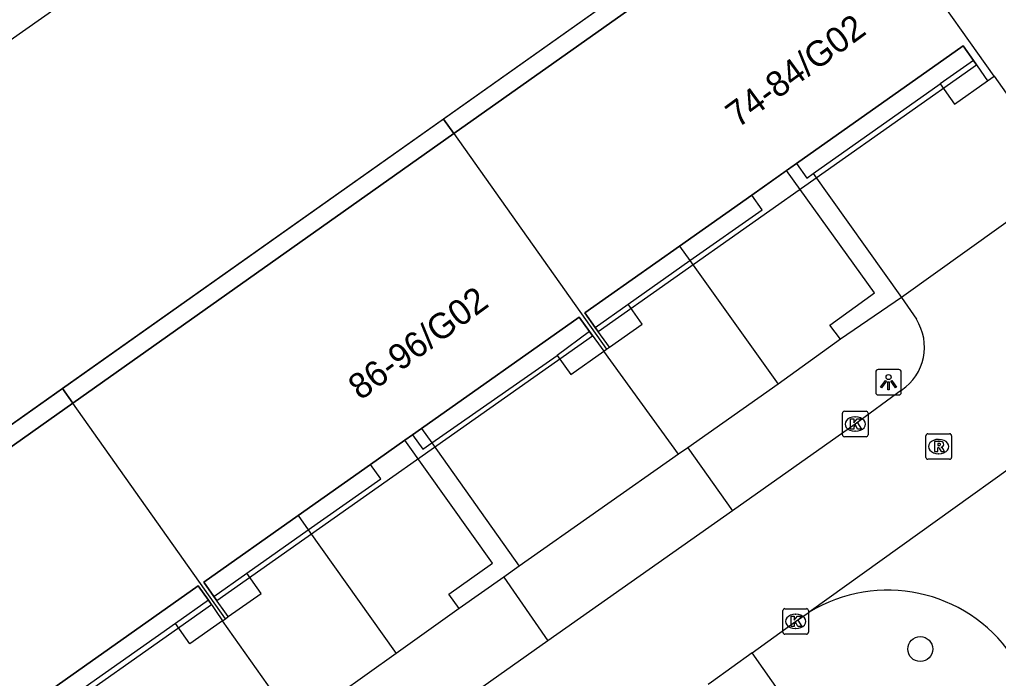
# Model space of a CAD drawing. Extents: x 159353 to 160616, y 385893 to 387321.
# Drawn here: x 160016.81 to 160055.18, y 387215.68 to 387241.51 of the extents above; entities that cross this region are included whole.
import ezdxf

# ---------------------------------------------------------------- set-up
doc = ezdxf.new("R2010")
doc.units = 0
for name, color, linetype in [('IMGEO_Boom', 7, 'Continuous'), ('IMGEO_Haag', 7, 'Continuous'), ('IMGEO_Kolk', 7, 'Continuous'), ('IMGEO_Lichtpunt', 7, 'Continuous'), ('IMGEO_Pand', 7, 'Continuous'), ('IMGEO_Pand_nummerreeks', 7, 'Continuous'), ('IMGEO_Pand_overbouw', 7, 'Continuous'), ('IMGEO_Parkeervlak_open', 7, 'Continuous'), ('IMGEO_Rijbaan_lokaal_open', 7, 'Continuous'), ('IMGEO_Rioolput', 7, 'Continuous'), ('IMGEO_Voetpad_open', 7, 'Continuous')]:
    doc.layers.add(name, color=color, linetype=linetype)

msp = doc.modelspace()

# ---------------------------------------------------------------- linework, layer by layer
at = {"layer": 'IMGEO_Boom'}
msp.add_circle((160052.118, 387216.835), 0.489, dxfattribs=at)
at = {"layer": 'IMGEO_Haag'}
msp.add_lwpolyline([(159994.947, 387225.611), (160045.178, 387260.891)], dxfattribs=at)
at = {"layer": 'IMGEO_Kolk'}
for p, q in [((160049.069, 387225.23), (160049.069, 387226.082)), ((160049.144, 387226.156), (160049.996, 387226.156)), ((160049.557, 387225.936), (160049.582, 387225.936)), ((160050.07, 387226.082), (160050.07, 387225.23)), ((160049.996, 387225.156), (160049.144, 387225.156)), ((160049.58, 387225.376), (160049.555, 387225.376)), ((160046.732, 387217.493), (160046.732, 387218.345)), ((160046.807, 387218.419), (160047.659, 387218.419)), ((160047.22, 387218.199), (160047.245, 387218.199)), ((160047.733, 387218.345), (160047.733, 387217.493)), ((160047.659, 387217.419), (160046.807, 387217.419)), ((160047.243, 387217.639), (160047.218, 387217.639))]:
    msp.add_line(p, q, dxfattribs=at)
for points in [[(160049.069, 387225.23), (160049.069, 387226.082)], [(160049.144, 387226.156), (160049.996, 387226.156)], [(160049.39, 387225.856), (160049.513, 387225.856), (160049.513, 387225.705), (160049.643, 387225.856), (160049.807, 387225.856), (160049.661, 387225.705), (160049.814, 387225.456), (160049.662, 387225.456), (160049.577, 387225.62), (160049.513, 387225.553), (160049.513, 387225.456), (160049.39, 387225.456), (160049.39, 387225.856)], [(160050.07, 387226.082), (160050.07, 387225.23)], [(160049.996, 387225.156), (160049.144, 387225.156)], [(160046.732, 387217.493), (160046.732, 387218.345)], [(160046.807, 387218.419), (160047.659, 387218.419)], [(160047.733, 387218.345), (160047.733, 387217.493)], [(160047.053, 387218.119), (160047.176, 387218.119), (160047.176, 387217.968), (160047.306, 387218.119), (160047.47, 387218.119), (160047.324, 387217.968), (160047.477, 387217.719), (160047.325, 387217.719), (160047.24, 387217.883), (160047.176, 387217.816), (160047.176, 387217.719), (160047.053, 387217.719), (160047.053, 387218.119)], [(160047.659, 387217.419), (160046.807, 387217.419)]]:
    msp.add_lwpolyline(points, dxfattribs=at)
for centre, start, end in [((160049.146, 387226.08), 91.552, 178.448), ((160049.146, 387226.08), 91.552, 178.448), ((160049.994, 387226.08), 1.552, 88.448), ((160049.994, 387226.08), 1.552, 88.448), ((160049.146, 387225.232), 181.552, 268.448), ((160049.146, 387225.232), 181.552, 268.448), ((160049.994, 387225.232), 271.552, 358.448), ((160049.994, 387225.232), 271.552, 358.448), ((160046.809, 387218.343), 91.552, 178.448), ((160046.809, 387218.343), 91.552, 178.448), ((160047.657, 387218.343), 1.552, 88.448), ((160047.657, 387218.343), 1.552, 88.448), ((160046.809, 387217.495), 181.552, 268.448), ((160046.809, 387217.495), 181.552, 268.448), ((160047.657, 387217.495), 271.552, 358.448), ((160047.657, 387217.495), 271.552, 358.448)]:
    msp.add_arc(centre, 0.0765, start, end, dxfattribs=at)
for centre, major_axis, ratio, start_param, end_param in [((160049.556, 387225.656), (-0.387, 0.002), 0.722429, 4.712389, 7.853982), ((160049.581, 387225.656), (-0.39, 0.002), 0.717154, 1.570796, 4.712389), ((160047.219, 387217.919), (-0.387, 0.002), 0.722429, 4.712389, 7.853982), ((160047.244, 387217.919), (-0.39, 0.002), 0.717154, 1.570796, 4.712389)]:
    msp.add_ellipse(centre, major_axis=major_axis, ratio=ratio, start_param=start_param, end_param=end_param, dxfattribs=at)
at = {"layer": 'IMGEO_Lichtpunt'}
for p, q in [((160051.278, 387227.793), (160050.47, 387227.793)), ((160051.278, 387227.793), (160050.47, 387227.793)), ((160050.376, 387227.698), (160050.376, 387226.891)), ((160050.376, 387227.698), (160050.376, 387226.891)), ((160051.372, 387226.891), (160051.372, 387227.698)), ((160051.372, 387226.891), (160051.372, 387227.698)), ((160050.47, 387226.797), (160051.278, 387226.797)), ((160050.47, 387226.797), (160051.278, 387226.797))]:
    msp.add_line(p, q, dxfattribs=at)
for points in [[(160050.75, 387227.362), (160050.789, 387227.334), (160050.601, 387227.072), (160050.563, 387227.099), (160050.75, 387227.362)], [(160050.852, 387227.314), (160050.899, 387227.314), (160050.899, 387226.992), (160050.852, 387226.992), (160050.852, 387227.314)], [(160050.962, 387227.334), (160051, 387227.361), (160051.187, 387227.099), (160051.148, 387227.071), (160050.962, 387227.334)]]:
    msp.add_lwpolyline(points, dxfattribs=at)
msp.add_circle((160050.875, 387227.496), 0.0994, dxfattribs=at)
for centre, start, end in [((160050.47, 387227.698), 90, 180), ((160050.47, 387227.698), 90, 180), ((160051.278, 387227.698), 0, 90), ((160051.278, 387227.698), 0, 90), ((160050.47, 387226.891), 180, 270), ((160050.47, 387226.891), 180, 270), ((160051.278, 387226.891), 270, 0), ((160051.278, 387226.891), 270, 360)]:
    msp.add_arc(centre, 0.0946, start, end, dxfattribs=at)
at = {"layer": 'IMGEO_Pand'}
for points in [[(160048.356, 387248.176), (160048.761, 387247.604), (160033.838, 387237.043)], [(160055.019, 387239.29), (160049.193, 387247.513)], [(160047.265, 387235.868), (160053.802, 387240.479), (160054.201, 387239.904)], [(160054.201, 387239.904), (160054.756, 387239.105)], [(160054.756, 387239.105), (160055.019, 387239.29)], [(160033.838, 387237.043), (160018.905, 387226.474)], [(160033.838, 387237.043), (160039.823, 387228.588)], [(160046.876, 387235.593), (160047.265, 387235.868)], [(160045.512, 387234.631), (160046.876, 387235.593)], [(160042.679, 387232.633), (160045.512, 387234.631)], [(160039.38, 387229.446), (160038.975, 387230.02), (160042.679, 387232.633)], [(160032.57, 387225.484), (160038.75, 387229.846), (160039.153, 387229.286)], [(160039.933, 387228.664), (160039.38, 387229.446)], [(160039.153, 387229.286), (160039.712, 387228.511)], [(160039.712, 387228.511), (160039.823, 387228.588)], [(160039.823, 387228.588), (160039.933, 387228.664)], [(160018.905, 387226.474), (160004.005, 387215.929), (160003.6, 387216.5)], [(160024.883, 387218.027), (160018.905, 387226.474)], [(160032.22, 387225.237), (160032.57, 387225.484)], [(160031.92, 387225.025), (160032.22, 387225.237)], [(160030.575, 387224.076), (160031.92, 387225.025)], [(160027.729, 387222.067), (160030.575, 387224.076)], [(160024.435, 387218.901), (160024.041, 387219.463), (160027.729, 387222.067)], [(160017.616, 387214.94), (160023.821, 387219.313), (160024.216, 387218.746)], [(160024.216, 387218.746), (160024.773, 387217.947)], [(160024.993, 387218.106), (160024.435, 387218.901)], [(160024.773, 387217.947), (160024.883, 387218.027)], [(160024.883, 387218.027), (160024.993, 387218.106)]]:
    msp.add_lwpolyline(points, dxfattribs=at)
at = {"layer": 'IMGEO_Pand_overbouw'}
for points in [[(160048.761, 387247.604), (160048.356, 387248.176), (160033.434, 387237.614), (160033.838, 387237.043)], [(160038.975, 387230.02), (160039.38, 387229.446), (160039.498, 387229.279), (160054.32, 387239.733), (160054.201, 387239.904), (160053.802, 387240.479), (160047.265, 387235.868), (160045.512, 387234.631), (160042.679, 387232.633)], [(160033.838, 387237.043), (160033.434, 387237.614), (160018.501, 387227.045), (160018.905, 387226.474)], [(160038.75, 387229.846), (160032.57, 387225.484), (160032.22, 387225.237), (160031.92, 387225.025), (160030.575, 387224.076), (160027.729, 387222.067), (160024.041, 387219.463), (160024.435, 387218.901), (160024.551, 387218.736), (160039.273, 387229.12), (160039.153, 387229.286)], [(160018.905, 387226.474), (160018.501, 387227.045), (160003.6, 387216.5), (160004.005, 387215.929)], [(160008.991, 387208.86), (160009.395, 387208.289), (160009.51, 387208.126), (160024.331, 387218.581), (160024.216, 387218.746), (160023.821, 387219.313), (160017.616, 387214.94), (160017.279, 387214.702), (160017.038, 387214.532), (160015.53, 387213.469), (160012.79, 387211.538)]]:
    msp.add_lwpolyline(points, close=True, dxfattribs=at)
at = {"layer": 'IMGEO_Parkeervlak_open'}
for points in [[(160047.923, 387235.474), (160051.376, 387230.622)], [(160042.636, 387224.47), (160039.712, 387228.511)], [(160032.968, 387224.921), (160036.391, 387220.079)], [(160027.65, 387213.87), (160024.773, 387217.947)]]:
    msp.add_lwpolyline(points, dxfattribs=at)
at = {"layer": 'IMGEO_Rijbaan_lokaal_open'}
for points in [[(160057.857, 387235.257), (160051.376, 387230.622)], [(160051.376, 387230.622), (160051.964, 387229.768)], [(160061.283, 387227.974), (160047.759, 387218.278)], [(160051.385, 387226.99), (160049.57, 387225.655), (160044.752, 387222.252)], [(160044.752, 387222.252), (160037.522, 387217.159)], [(160045.523, 387216.683), (160047.233, 387217.92), (160047.759, 387218.278)], [(160037.522, 387217.159), (160031.128, 387212.636), (160029.894, 387211.743)], [(160045.523, 387216.683), (160043.935, 387215.535), (160043.801, 387215.44)]]:
    msp.add_lwpolyline(points, dxfattribs=at)
for centre, radius, start, end in [((160050.248, 387228.676), 2.034, 303.9875, 32.466), ((160050.841, 387213.23), 5.914, 34.7317, 121.411)]:
    msp.add_arc(centre, radius, start, end, dxfattribs=at)
at = {"layer": 'IMGEO_Rioolput'}
for p, q in [((160052.341, 387224.348), (160052.341, 387225.2)), ((160052.416, 387225.274), (160053.268, 387225.274)), ((160053.342, 387225.2), (160053.342, 387224.348)), ((160052.829, 387225.054), (160052.854, 387225.054)), ((160052.852, 387224.494), (160052.827, 387224.494)), ((160053.268, 387224.274), (160052.416, 387224.274))]:
    msp.add_line(p, q, dxfattribs=at)
for points in [[(160052.341, 387224.348), (160052.341, 387225.2)], [(160052.416, 387225.274), (160053.268, 387225.274)], [(160053.342, 387225.2), (160053.342, 387224.348)], [(160052.93, 387224.972), (160052.678, 387224.974), (160052.678, 387224.574)], [(160052.678, 387224.574), (160052.802, 387224.574), (160052.802, 387224.736), (160052.813, 387224.736)], [(160052.856, 387224.893), (160052.802, 387224.893), (160052.802, 387224.812)], [(160052.802, 387224.812), (160052.854, 387224.812)], [(160052.86, 387224.707), (160052.931, 387224.574), (160053.071, 387224.574), (160053.006, 387224.7)], [(160053.268, 387224.274), (160052.416, 387224.274)]]:
    msp.add_lwpolyline(points, dxfattribs=at)
for centre, radius, start, end in [((160052.418, 387225.198), 0.0765, 91.552, 178.448), ((160052.418, 387225.198), 0.0765, 91.552, 178.448), ((160053.266, 387225.198), 0.0765, 1.552, 88.448), ((160053.266, 387225.198), 0.0765, 1.552, 88.448), ((160052.812, 387224.683), 0.0533, 26.0293, 88.6989), ((160052.838, 387225.001), 0.19, 274.7715, 282.9687), ((160052.862, 387224.797), 0.0964, 77.0061, 93.1865), ((160052.876, 387224.854), 0.0378, 276.6634, 79.6772), ((160052.929, 387224.862), 0.109, 350.3612, 89.416), ((160052.927, 387224.862), 0.112, 277.5842, 350.9817), ((160052.911, 387224.647), 0.108, 29.5134, 73.7905), ((160052.418, 387224.35), 0.0765, 181.552, 268.448), ((160052.418, 387224.35), 0.0765, 181.552, 268.448), ((160053.266, 387224.35), 0.0765, 271.552, 358.448), ((160053.266, 387224.35), 0.0765, 271.552, 358.448)]:
    msp.add_arc(centre, radius, start, end, dxfattribs=at)
for centre, major_axis, ratio, start_param, end_param in [((160052.828, 387224.774), (-0.387, 0.002), 0.722429, 4.712389, 7.853982), ((160052.853, 387224.774), (-0.39, 0.002), 0.717154, 1.570796, 4.712389)]:
    msp.add_ellipse(centre, major_axis=major_axis, ratio=ratio, start_param=start_param, end_param=end_param, dxfattribs=at)
at = {"layer": 'IMGEO_Voetpad_open'}
for points in [[(160048.356, 387248.176), (160003.6, 387216.5)], [(160054.201, 387239.904), (160052.904, 387238.988)], [(160055.019, 387239.29), (160057.857, 387235.257)], [(160047.923, 387235.474), (160052.904, 387238.988)], [(160052.904, 387238.988), (160053.464, 387238.194), (160054.756, 387239.105)], [(160047.265, 387235.868), (160047.669, 387235.295), (160047.923, 387235.474)], [(160048.988, 387228.978), (160048.576, 387229.539), (160050.323, 387230.794), (160046.876, 387235.593)], [(160043.087, 387232.061), (160045.917, 387234.058), (160045.512, 387234.631)], [(160042.679, 387232.633), (160043.087, 387232.061)], [(160040.672, 387230.357), (160043.087, 387232.061)], [(160043.087, 387232.061), (160046.548, 387227.218)], [(160051.376, 387230.622), (160048.988, 387228.978)], [(160039.38, 387229.446), (160040.672, 387230.357)], [(160039.933, 387228.664), (160041.224, 387229.575), (160040.672, 387230.357)], [(160039.153, 387229.286), (160037.892, 387228.349)], [(160048.988, 387228.978), (160046.548, 387227.218)], [(160032.968, 387224.921), (160037.892, 387228.349)], [(160037.892, 387228.349), (160038.42, 387227.6), (160039.712, 387228.511)], [(160046.548, 387227.218), (160043.012, 387224.729)], [(160032.57, 387225.484), (160032.968, 387224.921)], [(160032.22, 387225.237), (160032.617, 387224.674), (160032.968, 387224.921)], [(160034.046, 387218.422), (160033.634, 387218.987), (160035.352, 387220.209), (160031.92, 387225.025)], [(160043.012, 387224.729), (160042.636, 387224.47)], [(160043.012, 387224.729), (160044.752, 387222.252)], [(160042.636, 387224.47), (160036.391, 387220.079)], [(160028.128, 387221.506), (160030.972, 387223.513), (160030.575, 387224.076)], [(160027.729, 387222.067), (160028.128, 387221.506)], [(160025.725, 387219.811), (160028.128, 387221.506)], [(160028.128, 387221.506), (160031.576, 387216.663)], [(160024.435, 387218.901), (160025.725, 387219.811)], [(160024.993, 387218.106), (160026.284, 387219.017), (160025.725, 387219.811)], [(160036.391, 387220.079), (160035.793, 387219.657)], [(160035.793, 387219.657), (160034.046, 387218.422)], [(160035.793, 387219.657), (160037.522, 387217.159)], [(160024.216, 387218.746), (160022.921, 387217.832)], [(160034.046, 387218.422), (160031.576, 387216.663)], [(160022.921, 387217.832), (160018.014, 387214.371)], [(160024.773, 387217.947), (160023.482, 387217.036), (160022.921, 387217.832)], [(160031.576, 387216.663), (160028.168, 387214.228)], [(160081.67, 387165.264), (160075.838, 387173.576), (160077.062, 387174.45), (160072.873, 387180.372), (160071.634, 387179.516), (160045.523, 387216.683)]]:
    msp.add_lwpolyline(points, dxfattribs=at)

# ---------------------------------------------------------------- texts
at = {"layer": 'IMGEO_Pand_nummerreeks'}
for s, p in [('74-84/G02', (160044.969, 387237.241)), ('86-96/G02', (160030.176, 387226.562))]:
    msp.add_text(s, height=1, rotation=36.2853, dxfattribs=at).set_placement(p)

doc.saveas('drawing.dxf')
